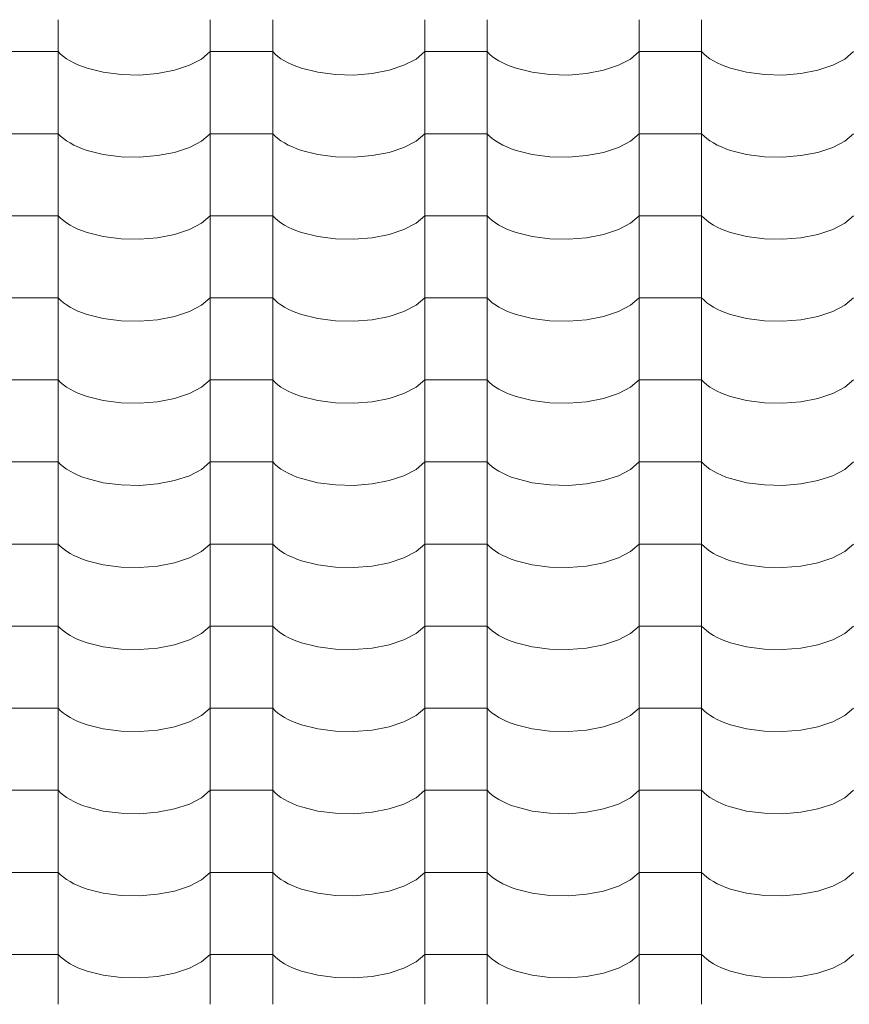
# Model space of a CAD drawing. Header units: millimetres. Extents: x -36478 to 31050, y -14815 to 11827.
# Tile 377 of 656: x -12093 to -11455, y 7652 to 8409. Entities that reach past the tile are written whole.
import ezdxf

# ---------------------------------------------------------------- set-up
doc = ezdxf.new("R2010")
doc.units = ezdxf.units.MM
doc.header["$MEASUREMENT"] = 0
doc.layers.add('Nové_Výplně - Povrchové', color=7, linetype='Continuous')

# ---------------------------------------------------------------- blocks, each defined once
blk = doc.blocks.new('*X13')
at = {"layer": 'Nové_Výplně - Povrchové', "color": 21, "linetype": 'Continuous', "lineweight": 20, "true_color": 0xffaaaa}
for p, q in [((-12063.69, 8408.82), (-12063.69, 8345.95)), ((-11946.72, 8408.82), (-11946.72, 8345.95)), ((-11898.69, 8408.82), (-11898.69, 8345.95)), ((-11781.72, 8408.82), (-11781.72, 8345.95)), ((-11733.69, 8408.82), (-11733.69, 8345.95)), ((-11616.72, 8408.82), (-11616.72, 8345.95)), ((-11568.69, 8408.82), (-11568.69, 8345.95)), ((-12087.71, 8384.29), (-12111.72, 8384.29)), ((-12063.69, 8384.29), (-12087.71, 8384.29)), ((-12063.69, 8384.29), (-12061.86, 8382.4)), ((-12061.86, 8382.4), (-12059.74, 8380.57)), ((-12059.74, 8380.57), (-12057.34, 8378.81)), ((-11953.39, 8378.6), (-11946.72, 8384.29)), ((-11922.71, 8384.29), (-11946.72, 8384.29)), ((-11898.69, 8384.29), (-11922.71, 8384.29)), ((-11898.69, 8384.29), (-11896.86, 8382.4)), ((-11896.86, 8382.4), (-11894.74, 8380.57)), ((-11894.74, 8380.57), (-11892.34, 8378.81)), ((-11788.39, 8378.6), (-11781.72, 8384.29)), ((-11757.71, 8384.29), (-11781.72, 8384.29)), ((-11733.69, 8384.29), (-11757.71, 8384.29)), ((-11733.69, 8384.29), (-11731.86, 8382.4)), ((-11731.86, 8382.4), (-11729.74, 8380.57)), ((-11729.74, 8380.57), (-11727.34, 8378.81)), ((-11623.39, 8378.6), (-11616.72, 8384.29)), ((-11592.71, 8384.29), (-11616.72, 8384.29)), ((-11568.69, 8384.29), (-11592.71, 8384.29)), ((-11568.69, 8384.29), (-11566.86, 8382.4)), ((-11566.86, 8382.4), (-11564.74, 8380.57)), ((-11564.74, 8380.57), (-11562.34, 8378.81)), ((-11458.39, 8378.6), (-11451.72, 8384.29)), ((-12057.34, 8378.81), (-12054.65, 8377.14)), ((-12054.65, 8377.14), (-12051.71, 8375.56)), ((-12051.71, 8375.56), (-12048.53, 8374.08)), ((-12048.53, 8374.08), (-12045.12, 8372.71)), ((-11974.18, 8369.94), (-11962.7, 8373.74)), ((-11962.7, 8373.74), (-11953.39, 8378.6)), ((-11892.34, 8378.81), (-11889.65, 8377.14)), ((-11889.65, 8377.14), (-11886.71, 8375.56)), ((-11886.71, 8375.56), (-11883.53, 8374.08)), ((-11883.53, 8374.08), (-11880.12, 8372.71)), ((-11809.18, 8369.94), (-11797.7, 8373.74)), ((-11797.7, 8373.74), (-11788.39, 8378.6)), ((-11727.34, 8378.81), (-11724.65, 8377.14)), ((-11724.65, 8377.14), (-11721.71, 8375.56)), ((-11721.71, 8375.56), (-11718.53, 8374.08)), ((-11718.53, 8374.08), (-11715.12, 8372.71)), ((-11644.18, 8369.94), (-11632.7, 8373.74)), ((-11632.7, 8373.74), (-11623.39, 8378.6)), ((-11562.34, 8378.81), (-11559.65, 8377.14)), ((-11559.65, 8377.14), (-11556.71, 8375.56)), ((-11556.71, 8375.56), (-11553.53, 8374.08)), ((-11553.53, 8374.08), (-11550.12, 8372.71)), ((-11479.18, 8369.94), (-11467.7, 8373.74)), ((-11467.7, 8373.74), (-11458.39, 8378.6)), ((-12045.12, 8372.71), (-12041.5, 8371.46)), ((-12041.5, 8371.46), (-12029.05, 8368.36)), ((-12029.05, 8368.36), (-12015.39, 8366.6)), ((-12015.39, 8366.6), (-12001.21, 8366.28)), ((-12001.21, 8366.28), (-11987.24, 8367.42)), ((-11987.24, 8367.42), (-11974.18, 8369.94)), ((-11880.12, 8372.71), (-11876.5, 8371.46)), ((-11876.5, 8371.46), (-11864.05, 8368.36)), ((-11864.05, 8368.36), (-11850.39, 8366.6)), ((-11850.39, 8366.6), (-11836.21, 8366.28)), ((-11836.21, 8366.28), (-11822.24, 8367.42)), ((-11822.24, 8367.42), (-11809.18, 8369.94)), ((-11715.12, 8372.71), (-11711.5, 8371.46)), ((-11711.5, 8371.46), (-11699.05, 8368.36)), ((-11699.05, 8368.36), (-11685.39, 8366.6)), ((-11685.39, 8366.6), (-11671.21, 8366.28)), ((-11671.21, 8366.28), (-11657.24, 8367.42)), ((-11657.24, 8367.42), (-11644.18, 8369.94)), ((-11550.12, 8372.71), (-11546.5, 8371.46)), ((-11546.5, 8371.46), (-11534.05, 8368.36)), ((-11534.05, 8368.36), (-11520.39, 8366.6)), ((-11520.39, 8366.6), (-11506.21, 8366.28)), ((-11506.21, 8366.28), (-11492.24, 8367.42)), ((-11492.24, 8367.42), (-11479.18, 8369.94)), ((-12063.69, 8345.72), (-12063.69, 8282.84)), ((-11946.72, 8345.72), (-11946.72, 8282.84)), ((-11898.69, 8345.72), (-11898.69, 8282.84)), ((-11781.72, 8345.72), (-11781.72, 8282.84)), ((-11733.69, 8345.72), (-11733.69, 8282.84)), ((-11616.72, 8345.72), (-11616.72, 8282.84)), ((-11568.69, 8345.72), (-11568.69, 8282.84)), ((-12087.71, 8321.19), (-12111.72, 8321.19)), ((-12063.69, 8321.19), (-12087.71, 8321.19)), ((-12063.69, 8321.19), (-12061.86, 8319.29)), ((-11953.39, 8315.5), (-11946.72, 8321.19)), ((-11922.71, 8321.19), (-11946.72, 8321.19)), ((-11898.69, 8321.19), (-11922.71, 8321.19)), ((-11898.69, 8321.19), (-11896.86, 8319.29)), ((-11788.39, 8315.5), (-11781.72, 8321.19)), ((-11757.71, 8321.19), (-11781.72, 8321.19)), ((-11733.69, 8321.19), (-11757.71, 8321.19)), ((-11733.69, 8321.19), (-11731.86, 8319.29)), ((-11623.39, 8315.5), (-11616.72, 8321.19)), ((-11592.71, 8321.19), (-11616.72, 8321.19)), ((-11568.69, 8321.19), (-11592.71, 8321.19)), ((-11568.69, 8321.19), (-11566.86, 8319.29)), ((-11458.39, 8315.5), (-11451.72, 8321.19)), ((-12061.86, 8319.29), (-12059.74, 8317.46)), ((-12059.74, 8317.46), (-12057.34, 8315.71)), ((-12057.34, 8315.71), (-12054.65, 8314.04)), ((-12054.65, 8314.04), (-12051.71, 8312.46)), ((-12051.71, 8312.46), (-12048.53, 8310.98)), ((-11962.7, 8310.63), (-11953.39, 8315.5)), ((-11896.86, 8319.29), (-11894.74, 8317.46)), ((-11894.74, 8317.46), (-11892.34, 8315.71)), ((-11892.34, 8315.71), (-11889.65, 8314.04)), ((-11889.65, 8314.04), (-11886.71, 8312.46)), ((-11886.71, 8312.46), (-11883.53, 8310.98)), ((-11797.7, 8310.63), (-11788.39, 8315.5)), ((-11731.86, 8319.29), (-11729.74, 8317.46)), ((-11729.74, 8317.46), (-11727.34, 8315.71)), ((-11727.34, 8315.71), (-11724.65, 8314.04)), ((-11724.65, 8314.04), (-11721.71, 8312.46)), ((-11721.71, 8312.46), (-11718.53, 8310.98)), ((-11632.7, 8310.63), (-11623.39, 8315.5)), ((-11566.86, 8319.29), (-11564.74, 8317.46)), ((-11564.74, 8317.46), (-11562.34, 8315.71)), ((-11562.34, 8315.71), (-11559.65, 8314.04)), ((-11559.65, 8314.04), (-11556.71, 8312.46)), ((-11556.71, 8312.46), (-11553.53, 8310.98)), ((-11467.7, 8310.63), (-11458.39, 8315.5)), ((-12048.53, 8310.98), (-12045.12, 8309.61)), ((-12045.12, 8309.61), (-12041.5, 8308.36)), ((-12041.5, 8308.36), (-12029.05, 8305.25)), ((-12029.05, 8305.25), (-12015.39, 8303.5)), ((-11987.24, 8304.31), (-11974.18, 8306.84)), ((-11974.18, 8306.84), (-11962.7, 8310.63)), ((-11883.53, 8310.98), (-11880.12, 8309.61)), ((-11880.12, 8309.61), (-11876.5, 8308.36)), ((-11876.5, 8308.36), (-11864.05, 8305.25)), ((-11864.05, 8305.25), (-11850.39, 8303.5)), ((-11822.24, 8304.31), (-11809.18, 8306.84)), ((-11809.18, 8306.84), (-11797.7, 8310.63)), ((-11718.53, 8310.98), (-11715.12, 8309.61)), ((-11715.12, 8309.61), (-11711.5, 8308.36)), ((-11711.5, 8308.36), (-11699.05, 8305.25)), ((-11699.05, 8305.25), (-11685.39, 8303.5)), ((-11657.24, 8304.31), (-11644.18, 8306.84)), ((-11644.18, 8306.84), (-11632.7, 8310.63)), ((-11553.53, 8310.98), (-11550.12, 8309.61)), ((-11550.12, 8309.61), (-11546.5, 8308.36)), ((-11546.5, 8308.36), (-11534.05, 8305.25)), ((-11534.05, 8305.25), (-11520.39, 8303.5)), ((-11492.24, 8304.31), (-11479.18, 8306.84)), ((-11479.18, 8306.84), (-11467.7, 8310.63)), ((-12015.39, 8303.5), (-12001.21, 8303.18)), ((-12001.21, 8303.18), (-11987.24, 8304.31)), ((-11850.39, 8303.5), (-11836.21, 8303.18)), ((-11836.21, 8303.18), (-11822.24, 8304.31)), ((-11685.39, 8303.5), (-11671.21, 8303.18)), ((-11671.21, 8303.18), (-11657.24, 8304.31)), ((-11520.39, 8303.5), (-11506.21, 8303.18)), ((-11506.21, 8303.18), (-11492.24, 8304.31)), ((-12063.69, 8282.61), (-12063.69, 8219.74)), ((-11946.72, 8282.61), (-11946.72, 8219.74)), ((-11898.69, 8282.61), (-11898.69, 8219.74)), ((-11781.72, 8282.61), (-11781.72, 8219.74)), ((-11733.69, 8282.61), (-11733.69, 8219.74)), ((-11616.72, 8282.61), (-11616.72, 8219.74)), ((-11568.69, 8282.61), (-11568.69, 8219.74)), ((-12087.71, 8258.08), (-12111.72, 8258.08)), ((-12063.69, 8258.08), (-12087.71, 8258.08)), ((-12063.69, 8258.08), (-12061.86, 8256.19)), ((-12061.86, 8256.19), (-12059.74, 8254.36)), ((-12059.74, 8254.36), (-12057.34, 8252.6)), ((-12057.34, 8252.6), (-12054.65, 8250.93)), ((-11962.7, 8247.53), (-11953.39, 8252.39)), ((-11953.39, 8252.39), (-11946.72, 8258.08)), ((-11922.71, 8258.08), (-11946.72, 8258.08)), ((-11898.69, 8258.08), (-11922.71, 8258.08)), ((-11898.69, 8258.08), (-11896.86, 8256.19)), ((-11896.86, 8256.19), (-11894.74, 8254.36)), ((-11894.74, 8254.36), (-11892.34, 8252.6)), ((-11892.34, 8252.6), (-11889.65, 8250.93)), ((-11797.7, 8247.53), (-11788.39, 8252.39)), ((-11788.39, 8252.39), (-11781.72, 8258.08)), ((-11757.71, 8258.08), (-11781.72, 8258.08)), ((-11733.69, 8258.08), (-11757.71, 8258.08)), ((-11733.69, 8258.08), (-11731.86, 8256.19)), ((-11731.86, 8256.19), (-11729.74, 8254.36)), ((-11729.74, 8254.36), (-11727.34, 8252.6)), ((-11727.34, 8252.6), (-11724.65, 8250.93)), ((-11632.7, 8247.53), (-11623.39, 8252.39)), ((-11623.39, 8252.39), (-11616.72, 8258.08)), ((-11592.71, 8258.08), (-11616.72, 8258.08)), ((-11568.69, 8258.08), (-11592.71, 8258.08)), ((-11568.69, 8258.08), (-11566.86, 8256.19)), ((-11566.86, 8256.19), (-11564.74, 8254.36)), ((-11564.74, 8254.36), (-11562.34, 8252.6)), ((-11562.34, 8252.6), (-11559.65, 8250.93)), ((-11467.7, 8247.53), (-11458.39, 8252.39)), ((-11458.39, 8252.39), (-11451.72, 8258.08)), ((-12054.65, 8250.93), (-12051.71, 8249.35)), ((-12051.71, 8249.35), (-12048.53, 8247.88)), ((-12048.53, 8247.88), (-12045.12, 8246.51)), ((-12045.12, 8246.51), (-12041.5, 8245.25)), ((-12041.5, 8245.25), (-12029.05, 8242.15)), ((-11974.18, 8243.73), (-11962.7, 8247.53)), ((-11889.65, 8250.93), (-11886.71, 8249.35)), ((-11886.71, 8249.35), (-11883.53, 8247.88)), ((-11883.53, 8247.88), (-11880.12, 8246.51)), ((-11880.12, 8246.51), (-11876.5, 8245.25)), ((-11876.5, 8245.25), (-11864.05, 8242.15)), ((-11809.18, 8243.73), (-11797.7, 8247.53)), ((-11724.65, 8250.93), (-11721.71, 8249.35)), ((-11721.71, 8249.35), (-11718.53, 8247.88)), ((-11718.53, 8247.88), (-11715.12, 8246.51)), ((-11715.12, 8246.51), (-11711.5, 8245.25)), ((-11711.5, 8245.25), (-11699.05, 8242.15)), ((-11644.18, 8243.73), (-11632.7, 8247.53)), ((-11559.65, 8250.93), (-11556.71, 8249.35)), ((-11556.71, 8249.35), (-11553.53, 8247.88)), ((-11553.53, 8247.88), (-11550.12, 8246.51)), ((-11550.12, 8246.51), (-11546.5, 8245.25)), ((-11546.5, 8245.25), (-11534.05, 8242.15)), ((-11479.18, 8243.73), (-11467.7, 8247.53)), ((-12029.05, 8242.15), (-12015.39, 8240.39)), ((-12015.39, 8240.39), (-12001.21, 8240.07)), ((-12001.21, 8240.07), (-11987.24, 8241.21)), ((-11987.24, 8241.21), (-11974.18, 8243.73)), ((-11864.05, 8242.15), (-11850.39, 8240.39)), ((-11850.39, 8240.39), (-11836.21, 8240.07)), ((-11836.21, 8240.07), (-11822.24, 8241.21)), ((-11822.24, 8241.21), (-11809.18, 8243.73)), ((-11699.05, 8242.15), (-11685.39, 8240.39)), ((-11685.39, 8240.39), (-11671.21, 8240.07)), ((-11671.21, 8240.07), (-11657.24, 8241.21)), ((-11657.24, 8241.21), (-11644.18, 8243.73)), ((-11534.05, 8242.15), (-11520.39, 8240.39)), ((-11520.39, 8240.39), (-11506.21, 8240.07)), ((-11506.21, 8240.07), (-11492.24, 8241.21)), ((-11492.24, 8241.21), (-11479.18, 8243.73)), ((-12063.69, 8219.51), (-12063.69, 8156.63)), ((-11946.72, 8219.51), (-11946.72, 8156.63)), ((-11898.69, 8219.51), (-11898.69, 8156.63)), ((-11781.72, 8219.51), (-11781.72, 8156.63)), ((-11733.69, 8219.51), (-11733.69, 8156.63)), ((-11616.72, 8219.51), (-11616.72, 8156.63)), ((-11568.69, 8219.51), (-11568.69, 8156.63)), ((-12087.71, 8194.98), (-12111.72, 8194.98)), ((-12063.69, 8194.98), (-12087.71, 8194.98)), ((-12063.69, 8194.98), (-12061.86, 8193.08)), ((-12061.86, 8193.08), (-12059.74, 8191.25)), ((-12059.74, 8191.25), (-12057.34, 8189.5)), ((-11953.39, 8189.29), (-11946.72, 8194.98)), ((-11922.71, 8194.98), (-11946.72, 8194.98)), ((-11898.69, 8194.98), (-11922.71, 8194.98)), ((-11898.69, 8194.98), (-11896.86, 8193.08)), ((-11896.86, 8193.08), (-11894.74, 8191.25)), ((-11894.74, 8191.25), (-11892.34, 8189.5)), ((-11788.39, 8189.29), (-11781.72, 8194.98)), ((-11757.71, 8194.98), (-11781.72, 8194.98)), ((-11733.69, 8194.98), (-11757.71, 8194.98)), ((-11733.69, 8194.98), (-11731.86, 8193.08)), ((-11731.86, 8193.08), (-11729.74, 8191.25)), ((-11729.74, 8191.25), (-11727.34, 8189.5)), ((-11623.39, 8189.29), (-11616.72, 8194.98)), ((-11592.71, 8194.98), (-11616.72, 8194.98)), ((-11568.69, 8194.98), (-11592.71, 8194.98)), ((-11568.69, 8194.98), (-11566.86, 8193.08)), ((-11566.86, 8193.08), (-11564.74, 8191.25)), ((-11564.74, 8191.25), (-11562.34, 8189.5)), ((-11458.39, 8189.29), (-11451.72, 8194.98)), ((-12057.34, 8189.5), (-12054.65, 8187.83)), ((-12054.65, 8187.83), (-12051.71, 8186.25)), ((-12051.71, 8186.25), (-12048.53, 8184.77)), ((-12048.53, 8184.77), (-12045.12, 8183.4)), ((-11974.18, 8180.63), (-11962.7, 8184.42)), ((-11962.7, 8184.42), (-11953.39, 8189.29)), ((-11892.34, 8189.5), (-11889.65, 8187.83)), ((-11889.65, 8187.83), (-11886.71, 8186.25)), ((-11886.71, 8186.25), (-11883.53, 8184.77)), ((-11883.53, 8184.77), (-11880.12, 8183.4)), ((-11809.18, 8180.63), (-11797.7, 8184.42)), ((-11797.7, 8184.42), (-11788.39, 8189.29)), ((-11727.34, 8189.5), (-11724.65, 8187.83)), ((-11724.65, 8187.83), (-11721.71, 8186.25)), ((-11721.71, 8186.25), (-11718.53, 8184.77)), ((-11718.53, 8184.77), (-11715.12, 8183.4)), ((-11644.18, 8180.63), (-11632.7, 8184.42)), ((-11632.7, 8184.42), (-11623.39, 8189.29)), ((-11562.34, 8189.5), (-11559.65, 8187.83)), ((-11559.65, 8187.83), (-11556.71, 8186.25)), ((-11556.71, 8186.25), (-11553.53, 8184.77)), ((-11553.53, 8184.77), (-11550.12, 8183.4)), ((-11479.18, 8180.63), (-11467.7, 8184.42)), ((-11467.7, 8184.42), (-11458.39, 8189.29)), ((-12045.12, 8183.4), (-12041.5, 8182.15)), ((-12041.5, 8182.15), (-12029.05, 8179.04)), ((-12029.05, 8179.04), (-12015.39, 8177.29)), ((-12015.39, 8177.29), (-12001.21, 8176.97)), ((-12001.21, 8176.97), (-11987.24, 8178.1)), ((-11987.24, 8178.1), (-11974.18, 8180.63)), ((-11880.12, 8183.4), (-11876.5, 8182.15)), ((-11876.5, 8182.15), (-11864.05, 8179.04)), ((-11864.05, 8179.04), (-11850.39, 8177.29)), ((-11850.39, 8177.29), (-11836.21, 8176.97)), ((-11836.21, 8176.97), (-11822.24, 8178.1)), ((-11822.24, 8178.1), (-11809.18, 8180.63)), ((-11715.12, 8183.4), (-11711.5, 8182.15)), ((-11711.5, 8182.15), (-11699.05, 8179.04)), ((-11699.05, 8179.04), (-11685.39, 8177.29)), ((-11685.39, 8177.29), (-11671.21, 8176.97)), ((-11671.21, 8176.97), (-11657.24, 8178.1)), ((-11657.24, 8178.1), (-11644.18, 8180.63)), ((-11550.12, 8183.4), (-11546.5, 8182.15)), ((-11546.5, 8182.15), (-11534.05, 8179.04)), ((-11534.05, 8179.04), (-11520.39, 8177.29)), ((-11520.39, 8177.29), (-11506.21, 8176.97)), ((-11506.21, 8176.97), (-11492.24, 8178.1)), ((-11492.24, 8178.1), (-11479.18, 8180.63)), ((-12063.69, 8156.41), (-12063.69, 8093.53)), ((-11946.72, 8156.41), (-11946.72, 8093.53)), ((-11898.69, 8156.41), (-11898.69, 8093.53)), ((-11781.72, 8156.41), (-11781.72, 8093.53)), ((-11733.69, 8156.41), (-11733.69, 8093.53)), ((-11616.72, 8156.41), (-11616.72, 8093.53)), ((-11568.69, 8156.41), (-11568.69, 8093.53)), ((-12087.71, 8131.87), (-12111.72, 8131.87)), ((-12063.69, 8131.87), (-12087.71, 8131.87)), ((-12063.69, 8131.87), (-12061.86, 8129.98)), ((-11953.39, 8126.18), (-11946.72, 8131.87)), ((-11922.71, 8131.87), (-11946.72, 8131.87)), ((-11898.69, 8131.87), (-11922.71, 8131.87)), ((-11898.69, 8131.87), (-11896.86, 8129.98)), ((-11788.39, 8126.18), (-11781.72, 8131.87)), ((-11757.71, 8131.87), (-11781.72, 8131.87)), ((-11733.69, 8131.87), (-11757.71, 8131.87)), ((-11733.69, 8131.87), (-11731.86, 8129.98)), ((-11623.39, 8126.18), (-11616.72, 8131.87)), ((-11592.71, 8131.87), (-11616.72, 8131.87)), ((-11568.69, 8131.87), (-11592.71, 8131.87)), ((-11568.69, 8131.87), (-11566.86, 8129.98)), ((-11458.39, 8126.18), (-11451.72, 8131.87)), ((-12061.86, 8129.98), (-12059.74, 8128.15)), ((-12059.74, 8128.15), (-12057.34, 8126.39)), ((-12057.34, 8126.39), (-12054.65, 8124.72)), ((-12054.65, 8124.72), (-12051.71, 8123.14)), ((-12051.71, 8123.14), (-12048.53, 8121.67)), ((-11962.7, 8121.32), (-11953.39, 8126.18)), ((-11896.86, 8129.98), (-11894.74, 8128.15)), ((-11894.74, 8128.15), (-11892.34, 8126.39)), ((-11892.34, 8126.39), (-11889.65, 8124.72)), ((-11889.65, 8124.72), (-11886.71, 8123.14)), ((-11886.71, 8123.14), (-11883.53, 8121.67)), ((-11797.7, 8121.32), (-11788.39, 8126.18)), ((-11731.86, 8129.98), (-11729.74, 8128.15)), ((-11729.74, 8128.15), (-11727.34, 8126.39)), ((-11727.34, 8126.39), (-11724.65, 8124.72)), ((-11724.65, 8124.72), (-11721.71, 8123.14)), ((-11721.71, 8123.14), (-11718.53, 8121.67)), ((-11632.7, 8121.32), (-11623.39, 8126.18)), ((-11566.86, 8129.98), (-11564.74, 8128.15)), ((-11564.74, 8128.15), (-11562.34, 8126.39)), ((-11562.34, 8126.39), (-11559.65, 8124.72)), ((-11559.65, 8124.72), (-11556.71, 8123.14)), ((-11556.71, 8123.14), (-11553.53, 8121.67)), ((-11467.7, 8121.32), (-11458.39, 8126.18)), ((-12048.53, 8121.67), (-12045.12, 8120.3)), ((-12045.12, 8120.3), (-12041.5, 8119.04)), ((-12041.5, 8119.04), (-12029.05, 8115.94)), ((-12029.05, 8115.94), (-12015.39, 8114.18)), ((-11987.24, 8115), (-11974.18, 8117.53)), ((-11974.18, 8117.53), (-11962.7, 8121.32)), ((-11883.53, 8121.67), (-11880.12, 8120.3)), ((-11880.12, 8120.3), (-11876.5, 8119.04)), ((-11876.5, 8119.04), (-11864.05, 8115.94)), ((-11864.05, 8115.94), (-11850.39, 8114.18)), ((-11822.24, 8115), (-11809.18, 8117.53)), ((-11809.18, 8117.53), (-11797.7, 8121.32)), ((-11718.53, 8121.67), (-11715.12, 8120.3)), ((-11715.12, 8120.3), (-11711.5, 8119.04)), ((-11711.5, 8119.04), (-11699.05, 8115.94)), ((-11699.05, 8115.94), (-11685.39, 8114.18)), ((-11657.24, 8115), (-11644.18, 8117.53)), ((-11644.18, 8117.53), (-11632.7, 8121.32)), ((-11553.53, 8121.67), (-11550.12, 8120.3)), ((-11550.12, 8120.3), (-11546.5, 8119.04)), ((-11546.5, 8119.04), (-11534.05, 8115.94)), ((-11534.05, 8115.94), (-11520.39, 8114.18)), ((-11492.24, 8115), (-11479.18, 8117.53)), ((-11479.18, 8117.53), (-11467.7, 8121.32)), ((-12015.39, 8114.18), (-12001.21, 8113.86)), ((-12001.21, 8113.86), (-11987.24, 8115)), ((-11850.39, 8114.18), (-11836.21, 8113.86)), ((-11836.21, 8113.86), (-11822.24, 8115)), ((-11685.39, 8114.18), (-11671.21, 8113.86)), ((-11671.21, 8113.86), (-11657.24, 8115)), ((-11520.39, 8114.18), (-11506.21, 8113.86)), ((-11506.21, 8113.86), (-11492.24, 8115)), ((-12063.69, 8093.3), (-12063.69, 8030.42)), ((-11946.72, 8093.3), (-11946.72, 8030.42)), ((-11898.69, 8093.3), (-11898.69, 8030.42)), ((-11781.72, 8093.3), (-11781.72, 8030.42)), ((-11733.69, 8093.3), (-11733.69, 8030.42)), ((-11616.72, 8093.3), (-11616.72, 8030.42)), ((-11568.69, 8093.3), (-11568.69, 8030.42)), ((-12087.71, 8068.77), (-12111.72, 8068.77)), ((-12063.69, 8068.77), (-12087.71, 8068.77)), ((-12063.69, 8068.77), (-12061.86, 8066.87)), ((-12061.86, 8066.87), (-12059.74, 8065.04)), ((-12059.74, 8065.04), (-12057.34, 8063.29)), ((-12057.34, 8063.29), (-12054.65, 8061.62)), ((-11962.7, 8058.21), (-11953.39, 8063.08)), ((-11953.39, 8063.08), (-11946.72, 8068.77)), ((-11922.71, 8068.77), (-11946.72, 8068.77)), ((-11898.69, 8068.77), (-11922.71, 8068.77)), ((-11898.69, 8068.77), (-11896.86, 8066.87)), ((-11896.86, 8066.87), (-11894.74, 8065.04)), ((-11894.74, 8065.04), (-11892.34, 8063.29)), ((-11892.34, 8063.29), (-11889.65, 8061.62)), ((-11797.7, 8058.21), (-11788.39, 8063.08)), ((-11788.39, 8063.08), (-11781.72, 8068.77)), ((-11757.71, 8068.77), (-11781.72, 8068.77)), ((-11733.69, 8068.77), (-11757.71, 8068.77)), ((-11733.69, 8068.77), (-11731.86, 8066.87)), ((-11731.86, 8066.87), (-11729.74, 8065.04)), ((-11729.74, 8065.04), (-11727.34, 8063.29)), ((-11727.34, 8063.29), (-11724.65, 8061.62)), ((-11632.7, 8058.21), (-11623.39, 8063.08)), ((-11623.39, 8063.08), (-11616.72, 8068.77)), ((-11592.71, 8068.77), (-11616.72, 8068.77)), ((-11568.69, 8068.77), (-11592.71, 8068.77)), ((-11568.69, 8068.77), (-11566.86, 8066.87)), ((-11566.86, 8066.87), (-11564.74, 8065.04)), ((-11564.74, 8065.04), (-11562.34, 8063.29)), ((-11562.34, 8063.29), (-11559.65, 8061.62)), ((-11467.7, 8058.21), (-11458.39, 8063.08)), ((-11458.39, 8063.08), (-11451.72, 8068.77)), ((-12054.65, 8061.62), (-12051.71, 8060.04)), ((-12051.71, 8060.04), (-12048.53, 8058.56)), ((-12048.53, 8058.56), (-12045.12, 8057.19)), ((-12045.12, 8057.19), (-12041.5, 8055.94)), ((-12041.5, 8055.94), (-12029.05, 8052.84)), ((-11974.18, 8054.42), (-11962.7, 8058.21)), ((-11889.65, 8061.62), (-11886.71, 8060.04)), ((-11886.71, 8060.04), (-11883.53, 8058.56)), ((-11883.53, 8058.56), (-11880.12, 8057.19)), ((-11880.12, 8057.19), (-11876.5, 8055.94)), ((-11876.5, 8055.94), (-11864.05, 8052.84)), ((-11809.18, 8054.42), (-11797.7, 8058.21)), ((-11724.65, 8061.62), (-11721.71, 8060.04)), ((-11721.71, 8060.04), (-11718.53, 8058.56)), ((-11718.53, 8058.56), (-11715.12, 8057.19)), ((-11715.12, 8057.19), (-11711.5, 8055.94)), ((-11711.5, 8055.94), (-11699.05, 8052.84)), ((-11644.18, 8054.42), (-11632.7, 8058.21)), ((-11559.65, 8061.62), (-11556.71, 8060.04)), ((-11556.71, 8060.04), (-11553.53, 8058.56)), ((-11553.53, 8058.56), (-11550.12, 8057.19)), ((-11550.12, 8057.19), (-11546.5, 8055.94)), ((-11546.5, 8055.94), (-11534.05, 8052.84)), ((-11479.18, 8054.42), (-11467.7, 8058.21)), ((-12029.05, 8052.84), (-12015.39, 8051.08)), ((-12015.39, 8051.08), (-12001.21, 8050.76)), ((-12001.21, 8050.76), (-11987.24, 8051.89)), ((-11987.24, 8051.89), (-11974.18, 8054.42)), ((-11864.05, 8052.84), (-11850.39, 8051.08)), ((-11850.39, 8051.08), (-11836.21, 8050.76)), ((-11836.21, 8050.76), (-11822.24, 8051.89)), ((-11822.24, 8051.89), (-11809.18, 8054.42)), ((-11699.05, 8052.84), (-11685.39, 8051.08)), ((-11685.39, 8051.08), (-11671.21, 8050.76)), ((-11671.21, 8050.76), (-11657.24, 8051.89)), ((-11657.24, 8051.89), (-11644.18, 8054.42)), ((-11534.05, 8052.84), (-11520.39, 8051.08)), ((-11520.39, 8051.08), (-11506.21, 8050.76)), ((-11506.21, 8050.76), (-11492.24, 8051.89)), ((-11492.24, 8051.89), (-11479.18, 8054.42)), ((-12063.69, 8030.2), (-12063.69, 7967.32)), ((-11946.72, 8030.2), (-11946.72, 7967.32)), ((-11898.69, 8030.2), (-11898.69, 7967.32)), ((-11781.72, 8030.2), (-11781.72, 7967.32)), ((-11733.69, 8030.2), (-11733.69, 7967.32)), ((-11616.72, 8030.2), (-11616.72, 7967.32)), ((-11568.69, 8030.2), (-11568.69, 7967.32)), ((-12087.71, 8005.66), (-12111.72, 8005.66)), ((-12063.69, 8005.66), (-12087.71, 8005.66)), ((-12063.69, 8005.66), (-12061.86, 8003.77)), ((-12061.86, 8003.77), (-12059.74, 8001.94)), ((-12059.74, 8001.94), (-12057.34, 8000.18)), ((-11953.39, 7999.97), (-11946.72, 8005.66)), ((-11922.71, 8005.66), (-11946.72, 8005.66)), ((-11898.69, 8005.66), (-11922.71, 8005.66)), ((-11898.69, 8005.66), (-11896.86, 8003.77)), ((-11896.86, 8003.77), (-11894.74, 8001.94)), ((-11894.74, 8001.94), (-11892.34, 8000.18)), ((-11788.39, 7999.97), (-11781.72, 8005.66)), ((-11757.71, 8005.66), (-11781.72, 8005.66)), ((-11733.69, 8005.66), (-11757.71, 8005.66)), ((-11733.69, 8005.66), (-11731.86, 8003.77)), ((-11731.86, 8003.77), (-11729.74, 8001.94)), ((-11729.74, 8001.94), (-11727.34, 8000.18)), ((-11623.39, 7999.97), (-11616.72, 8005.66)), ((-11592.71, 8005.66), (-11616.72, 8005.66)), ((-11568.69, 8005.66), (-11592.71, 8005.66)), ((-11568.69, 8005.66), (-11566.86, 8003.77)), ((-11566.86, 8003.77), (-11564.74, 8001.94)), ((-11564.74, 8001.94), (-11562.34, 8000.18)), ((-11458.39, 7999.97), (-11451.72, 8005.66)), ((-12057.34, 8000.18), (-12054.65, 7998.51)), ((-12054.65, 7998.51), (-12051.71, 7996.93)), ((-12051.71, 7996.93), (-12048.53, 7995.46)), ((-12048.53, 7995.46), (-12045.12, 7994.09)), ((-11974.18, 7991.32), (-11962.7, 7995.11)), ((-11962.7, 7995.11), (-11953.39, 7999.97)), ((-11892.34, 8000.18), (-11889.65, 7998.51)), ((-11889.65, 7998.51), (-11886.71, 7996.93)), ((-11886.71, 7996.93), (-11883.53, 7995.46)), ((-11883.53, 7995.46), (-11880.12, 7994.09)), ((-11809.18, 7991.32), (-11797.7, 7995.11)), ((-11797.7, 7995.11), (-11788.39, 7999.97)), ((-11727.34, 8000.18), (-11724.65, 7998.51)), ((-11724.65, 7998.51), (-11721.71, 7996.93)), ((-11721.71, 7996.93), (-11718.53, 7995.46)), ((-11718.53, 7995.46), (-11715.12, 7994.09)), ((-11644.18, 7991.32), (-11632.7, 7995.11)), ((-11632.7, 7995.11), (-11623.39, 7999.97)), ((-11562.34, 8000.18), (-11559.65, 7998.51)), ((-11559.65, 7998.51), (-11556.71, 7996.93)), ((-11556.71, 7996.93), (-11553.53, 7995.46)), ((-11553.53, 7995.46), (-11550.12, 7994.09)), ((-11479.18, 7991.32), (-11467.7, 7995.11)), ((-11467.7, 7995.11), (-11458.39, 7999.97)), ((-12045.12, 7994.09), (-12041.5, 7992.83)), ((-12041.5, 7992.83), (-12029.05, 7989.73)), ((-12029.05, 7989.73), (-12015.39, 7987.98)), ((-12015.39, 7987.98), (-12001.21, 7987.66)), ((-12001.21, 7987.66), (-11987.24, 7988.79)), ((-11987.24, 7988.79), (-11974.18, 7991.32)), ((-11880.12, 7994.09), (-11876.5, 7992.83)), ((-11876.5, 7992.83), (-11864.05, 7989.73)), ((-11864.05, 7989.73), (-11850.39, 7987.98)), ((-11850.39, 7987.98), (-11836.21, 7987.66)), ((-11836.21, 7987.66), (-11822.24, 7988.79)), ((-11822.24, 7988.79), (-11809.18, 7991.32)), ((-11715.12, 7994.09), (-11711.5, 7992.83)), ((-11711.5, 7992.83), (-11699.05, 7989.73)), ((-11699.05, 7989.73), (-11685.39, 7987.98)), ((-11685.39, 7987.98), (-11671.21, 7987.66)), ((-11671.21, 7987.66), (-11657.24, 7988.79)), ((-11657.24, 7988.79), (-11644.18, 7991.32)), ((-11550.12, 7994.09), (-11546.5, 7992.83)), ((-11546.5, 7992.83), (-11534.05, 7989.73)), ((-11534.05, 7989.73), (-11520.39, 7987.98)), ((-11520.39, 7987.98), (-11506.21, 7987.66)), ((-11506.21, 7987.66), (-11492.24, 7988.79)), ((-11492.24, 7988.79), (-11479.18, 7991.32)), ((-12063.69, 7967.09), (-12063.69, 7904.21)), ((-11946.72, 7967.09), (-11946.72, 7904.21)), ((-11898.69, 7967.09), (-11898.69, 7904.21)), ((-11781.72, 7967.09), (-11781.72, 7904.21)), ((-11733.69, 7967.09), (-11733.69, 7904.21)), ((-11616.72, 7967.09), (-11616.72, 7904.21)), ((-11568.69, 7967.09), (-11568.69, 7904.21)), ((-12087.71, 7942.56), (-12111.72, 7942.56)), ((-12063.69, 7942.56), (-12087.71, 7942.56)), ((-12063.69, 7942.56), (-12061.86, 7940.67)), ((-11953.39, 7936.87), (-11946.72, 7942.56)), ((-11922.71, 7942.56), (-11946.72, 7942.56)), ((-11898.69, 7942.56), (-11922.71, 7942.56)), ((-11898.69, 7942.56), (-11896.86, 7940.67)), ((-11788.39, 7936.87), (-11781.72, 7942.56)), ((-11757.71, 7942.56), (-11781.72, 7942.56)), ((-11733.69, 7942.56), (-11757.71, 7942.56)), ((-11733.69, 7942.56), (-11731.86, 7940.67)), ((-11623.39, 7936.87), (-11616.72, 7942.56)), ((-11592.71, 7942.56), (-11616.72, 7942.56)), ((-11568.69, 7942.56), (-11592.71, 7942.56)), ((-11568.69, 7942.56), (-11566.86, 7940.67)), ((-11458.39, 7936.87), (-11451.72, 7942.56)), ((-12061.86, 7940.67), (-12059.74, 7938.84)), ((-12059.74, 7938.84), (-12057.34, 7937.08)), ((-12057.34, 7937.08), (-12054.65, 7935.41)), ((-12054.65, 7935.41), (-12051.71, 7933.83)), ((-12051.71, 7933.83), (-12048.53, 7932.35)), ((-11962.7, 7932), (-11953.39, 7936.87)), ((-11896.86, 7940.67), (-11894.74, 7938.84)), ((-11894.74, 7938.84), (-11892.34, 7937.08)), ((-11892.34, 7937.08), (-11889.65, 7935.41)), ((-11889.65, 7935.41), (-11886.71, 7933.83)), ((-11886.71, 7933.83), (-11883.53, 7932.35)), ((-11797.7, 7932), (-11788.39, 7936.87)), ((-11731.86, 7940.67), (-11729.74, 7938.84)), ((-11729.74, 7938.84), (-11727.34, 7937.08)), ((-11727.34, 7937.08), (-11724.65, 7935.41)), ((-11724.65, 7935.41), (-11721.71, 7933.83)), ((-11721.71, 7933.83), (-11718.53, 7932.35)), ((-11632.7, 7932), (-11623.39, 7936.87)), ((-11566.86, 7940.67), (-11564.74, 7938.84)), ((-11564.74, 7938.84), (-11562.34, 7937.08)), ((-11562.34, 7937.08), (-11559.65, 7935.41)), ((-11559.65, 7935.41), (-11556.71, 7933.83)), ((-11556.71, 7933.83), (-11553.53, 7932.35)), ((-11467.7, 7932), (-11458.39, 7936.87)), ((-12048.53, 7932.35), (-12045.12, 7930.98)), ((-12045.12, 7930.98), (-12041.5, 7929.73)), ((-12041.5, 7929.73), (-12029.05, 7926.63)), ((-12029.05, 7926.63), (-12015.39, 7924.87)), ((-11987.24, 7925.68), (-11974.18, 7928.21)), ((-11974.18, 7928.21), (-11962.7, 7932)), ((-11883.53, 7932.35), (-11880.12, 7930.98)), ((-11880.12, 7930.98), (-11876.5, 7929.73)), ((-11876.5, 7929.73), (-11864.05, 7926.63)), ((-11864.05, 7926.63), (-11850.39, 7924.87)), ((-11822.24, 7925.68), (-11809.18, 7928.21)), ((-11809.18, 7928.21), (-11797.7, 7932)), ((-11718.53, 7932.35), (-11715.12, 7930.98)), ((-11715.12, 7930.98), (-11711.5, 7929.73)), ((-11711.5, 7929.73), (-11699.05, 7926.63)), ((-11699.05, 7926.63), (-11685.39, 7924.87)), ((-11657.24, 7925.68), (-11644.18, 7928.21)), ((-11644.18, 7928.21), (-11632.7, 7932)), ((-11553.53, 7932.35), (-11550.12, 7930.98)), ((-11550.12, 7930.98), (-11546.5, 7929.73)), ((-11546.5, 7929.73), (-11534.05, 7926.63)), ((-11534.05, 7926.63), (-11520.39, 7924.87)), ((-11492.24, 7925.68), (-11479.18, 7928.21)), ((-11479.18, 7928.21), (-11467.7, 7932)), ((-12015.39, 7924.87), (-12001.21, 7924.55)), ((-12001.21, 7924.55), (-11987.24, 7925.68)), ((-11850.39, 7924.87), (-11836.21, 7924.55)), ((-11836.21, 7924.55), (-11822.24, 7925.68)), ((-11685.39, 7924.87), (-11671.21, 7924.55)), ((-11671.21, 7924.55), (-11657.24, 7925.68)), ((-11520.39, 7924.87), (-11506.21, 7924.55)), ((-11506.21, 7924.55), (-11492.24, 7925.68)), ((-12063.69, 7903.99), (-12063.69, 7841.11)), ((-11946.72, 7903.99), (-11946.72, 7841.11)), ((-11898.69, 7903.99), (-11898.69, 7841.11)), ((-11781.72, 7903.99), (-11781.72, 7841.11)), ((-11733.69, 7903.99), (-11733.69, 7841.11)), ((-11616.72, 7903.99), (-11616.72, 7841.11)), ((-11568.69, 7903.99), (-11568.69, 7841.11)), ((-12087.71, 7879.46), (-12111.72, 7879.46)), ((-12063.69, 7879.46), (-12087.71, 7879.46)), ((-12063.69, 7879.46), (-12061.86, 7877.56)), ((-12061.86, 7877.56), (-12059.74, 7875.73)), ((-12059.74, 7875.73), (-12057.34, 7873.98)), ((-12057.34, 7873.98), (-12054.65, 7872.3)), ((-11962.7, 7868.9), (-11953.39, 7873.77)), ((-11953.39, 7873.77), (-11946.72, 7879.46)), ((-11922.71, 7879.46), (-11946.72, 7879.46)), ((-11898.69, 7879.46), (-11922.71, 7879.46)), ((-11898.69, 7879.46), (-11896.86, 7877.56)), ((-11896.86, 7877.56), (-11894.74, 7875.73)), ((-11894.74, 7875.73), (-11892.34, 7873.98)), ((-11892.34, 7873.98), (-11889.65, 7872.3)), ((-11797.7, 7868.9), (-11788.39, 7873.77)), ((-11788.39, 7873.77), (-11781.72, 7879.46)), ((-11757.71, 7879.46), (-11781.72, 7879.46)), ((-11733.69, 7879.46), (-11757.71, 7879.46)), ((-11733.69, 7879.46), (-11731.86, 7877.56)), ((-11731.86, 7877.56), (-11729.74, 7875.73)), ((-11729.74, 7875.73), (-11727.34, 7873.98)), ((-11727.34, 7873.98), (-11724.65, 7872.3)), ((-11632.7, 7868.9), (-11623.39, 7873.77)), ((-11623.39, 7873.77), (-11616.72, 7879.46)), ((-11592.71, 7879.46), (-11616.72, 7879.46)), ((-11568.69, 7879.46), (-11592.71, 7879.46)), ((-11568.69, 7879.46), (-11566.86, 7877.56)), ((-11566.86, 7877.56), (-11564.74, 7875.73)), ((-11564.74, 7875.73), (-11562.34, 7873.98)), ((-11562.34, 7873.98), (-11559.65, 7872.3)), ((-11467.7, 7868.9), (-11458.39, 7873.77)), ((-11458.39, 7873.77), (-11451.72, 7879.46)), ((-12054.65, 7872.3), (-12051.71, 7870.73)), ((-12051.71, 7870.73), (-12048.53, 7869.25)), ((-12048.53, 7869.25), (-12045.12, 7867.88)), ((-12045.12, 7867.88), (-12041.5, 7866.62)), ((-12041.5, 7866.62), (-12029.05, 7863.52)), ((-11974.18, 7865.11), (-11962.7, 7868.9)), ((-11889.65, 7872.3), (-11886.71, 7870.73)), ((-11886.71, 7870.73), (-11883.53, 7869.25)), ((-11883.53, 7869.25), (-11880.12, 7867.88)), ((-11880.12, 7867.88), (-11876.5, 7866.62)), ((-11876.5, 7866.62), (-11864.05, 7863.52)), ((-11809.18, 7865.11), (-11797.7, 7868.9)), ((-11724.65, 7872.3), (-11721.71, 7870.73)), ((-11721.71, 7870.73), (-11718.53, 7869.25)), ((-11718.53, 7869.25), (-11715.12, 7867.88)), ((-11715.12, 7867.88), (-11711.5, 7866.62)), ((-11711.5, 7866.62), (-11699.05, 7863.52)), ((-11644.18, 7865.11), (-11632.7, 7868.9)), ((-11559.65, 7872.3), (-11556.71, 7870.73)), ((-11556.71, 7870.73), (-11553.53, 7869.25)), ((-11553.53, 7869.25), (-11550.12, 7867.88)), ((-11550.12, 7867.88), (-11546.5, 7866.62)), ((-11546.5, 7866.62), (-11534.05, 7863.52)), ((-11479.18, 7865.11), (-11467.7, 7868.9)), ((-12029.05, 7863.52), (-12015.39, 7861.77)), ((-12015.39, 7861.77), (-12001.21, 7861.45)), ((-12001.21, 7861.45), (-11987.24, 7862.58)), ((-11987.24, 7862.58), (-11974.18, 7865.11)), ((-11864.05, 7863.52), (-11850.39, 7861.77)), ((-11850.39, 7861.77), (-11836.21, 7861.45)), ((-11836.21, 7861.45), (-11822.24, 7862.58)), ((-11822.24, 7862.58), (-11809.18, 7865.11)), ((-11699.05, 7863.52), (-11685.39, 7861.77)), ((-11685.39, 7861.77), (-11671.21, 7861.45)), ((-11671.21, 7861.45), (-11657.24, 7862.58)), ((-11657.24, 7862.58), (-11644.18, 7865.11)), ((-11534.05, 7863.52), (-11520.39, 7861.77)), ((-11520.39, 7861.77), (-11506.21, 7861.45)), ((-11506.21, 7861.45), (-11492.24, 7862.58)), ((-11492.24, 7862.58), (-11479.18, 7865.11)), ((-12063.69, 7840.88), (-12063.69, 7778)), ((-11946.72, 7840.88), (-11946.72, 7778)), ((-11898.69, 7840.88), (-11898.69, 7778)), ((-11781.72, 7840.88), (-11781.72, 7778)), ((-11733.69, 7840.88), (-11733.69, 7778)), ((-11616.72, 7840.88), (-11616.72, 7778)), ((-11568.69, 7840.88), (-11568.69, 7778)), ((-12087.71, 7816.35), (-12111.72, 7816.35)), ((-12063.69, 7816.35), (-12087.71, 7816.35)), ((-12063.69, 7816.35), (-12061.86, 7814.46)), ((-12061.86, 7814.46), (-12059.74, 7812.63)), ((-12059.74, 7812.63), (-12057.34, 7810.87)), ((-11953.39, 7810.66), (-11946.72, 7816.35)), ((-11922.71, 7816.35), (-11946.72, 7816.35)), ((-11898.69, 7816.35), (-11922.71, 7816.35)), ((-11898.69, 7816.35), (-11896.86, 7814.46)), ((-11896.86, 7814.46), (-11894.74, 7812.63)), ((-11894.74, 7812.63), (-11892.34, 7810.87)), ((-11788.39, 7810.66), (-11781.72, 7816.35)), ((-11757.71, 7816.35), (-11781.72, 7816.35)), ((-11733.69, 7816.35), (-11757.71, 7816.35)), ((-11733.69, 7816.35), (-11731.86, 7814.46)), ((-11731.86, 7814.46), (-11729.74, 7812.63)), ((-11729.74, 7812.63), (-11727.34, 7810.87)), ((-11623.39, 7810.66), (-11616.72, 7816.35)), ((-11592.71, 7816.35), (-11616.72, 7816.35)), ((-11568.69, 7816.35), (-11592.71, 7816.35)), ((-11568.69, 7816.35), (-11566.86, 7814.46)), ((-11566.86, 7814.46), (-11564.74, 7812.63)), ((-11564.74, 7812.63), (-11562.34, 7810.87)), ((-11458.39, 7810.66), (-11451.72, 7816.35)), ((-12057.34, 7810.87), (-12054.65, 7809.2)), ((-12054.65, 7809.2), (-12051.71, 7807.62)), ((-12051.71, 7807.62), (-12048.53, 7806.14)), ((-12048.53, 7806.14), (-12045.12, 7804.77)), ((-11974.18, 7802), (-11962.7, 7805.8)), ((-11962.7, 7805.8), (-11953.39, 7810.66)), ((-11892.34, 7810.87), (-11889.65, 7809.2)), ((-11889.65, 7809.2), (-11886.71, 7807.62)), ((-11886.71, 7807.62), (-11883.53, 7806.14)), ((-11883.53, 7806.14), (-11880.12, 7804.77)), ((-11809.18, 7802), (-11797.7, 7805.8)), ((-11797.7, 7805.8), (-11788.39, 7810.66)), ((-11727.34, 7810.87), (-11724.65, 7809.2)), ((-11724.65, 7809.2), (-11721.71, 7807.62)), ((-11721.71, 7807.62), (-11718.53, 7806.14)), ((-11718.53, 7806.14), (-11715.12, 7804.77)), ((-11644.18, 7802), (-11632.7, 7805.8)), ((-11632.7, 7805.8), (-11623.39, 7810.66)), ((-11562.34, 7810.87), (-11559.65, 7809.2)), ((-11559.65, 7809.2), (-11556.71, 7807.62)), ((-11556.71, 7807.62), (-11553.53, 7806.14)), ((-11553.53, 7806.14), (-11550.12, 7804.77)), ((-11479.18, 7802), (-11467.7, 7805.8)), ((-11467.7, 7805.8), (-11458.39, 7810.66)), ((-12045.12, 7804.77), (-12041.5, 7803.52)), ((-12041.5, 7803.52), (-12029.05, 7800.42)), ((-12029.05, 7800.42), (-12015.39, 7798.66)), ((-12015.39, 7798.66), (-12001.21, 7798.34)), ((-12001.21, 7798.34), (-11987.24, 7799.47)), ((-11987.24, 7799.47), (-11974.18, 7802)), ((-11880.12, 7804.77), (-11876.5, 7803.52)), ((-11876.5, 7803.52), (-11864.05, 7800.42)), ((-11864.05, 7800.42), (-11850.39, 7798.66)), ((-11850.39, 7798.66), (-11836.21, 7798.34)), ((-11836.21, 7798.34), (-11822.24, 7799.47)), ((-11822.24, 7799.47), (-11809.18, 7802)), ((-11715.12, 7804.77), (-11711.5, 7803.52)), ((-11711.5, 7803.52), (-11699.05, 7800.42)), ((-11699.05, 7800.42), (-11685.39, 7798.66)), ((-11685.39, 7798.66), (-11671.21, 7798.34)), ((-11671.21, 7798.34), (-11657.24, 7799.47)), ((-11657.24, 7799.47), (-11644.18, 7802)), ((-11550.12, 7804.77), (-11546.5, 7803.52)), ((-11546.5, 7803.52), (-11534.05, 7800.42)), ((-11534.05, 7800.42), (-11520.39, 7798.66)), ((-11520.39, 7798.66), (-11506.21, 7798.34)), ((-11506.21, 7798.34), (-11492.24, 7799.47)), ((-11492.24, 7799.47), (-11479.18, 7802)), ((-12063.69, 7777.78), (-12063.69, 7714.9)), ((-11946.72, 7777.78), (-11946.72, 7714.9)), ((-11898.69, 7777.78), (-11898.69, 7714.9)), ((-11781.72, 7777.78), (-11781.72, 7714.9)), ((-11733.69, 7777.78), (-11733.69, 7714.9)), ((-11616.72, 7777.78), (-11616.72, 7714.9)), ((-11568.69, 7777.78), (-11568.69, 7714.9)), ((-12087.71, 7753.25), (-12111.72, 7753.25)), ((-12063.69, 7753.25), (-12087.71, 7753.25)), ((-12063.69, 7753.25), (-12061.86, 7751.35)), ((-11953.39, 7747.56), (-11946.72, 7753.25)), ((-11922.71, 7753.25), (-11946.72, 7753.25)), ((-11898.69, 7753.25), (-11922.71, 7753.25)), ((-11898.69, 7753.25), (-11896.86, 7751.35)), ((-11788.39, 7747.56), (-11781.72, 7753.25)), ((-11757.71, 7753.25), (-11781.72, 7753.25)), ((-11733.69, 7753.25), (-11757.71, 7753.25)), ((-11733.69, 7753.25), (-11731.86, 7751.35)), ((-11623.39, 7747.56), (-11616.72, 7753.25)), ((-11592.71, 7753.25), (-11616.72, 7753.25)), ((-11568.69, 7753.25), (-11592.71, 7753.25)), ((-11568.69, 7753.25), (-11566.86, 7751.35)), ((-11458.39, 7747.56), (-11451.72, 7753.25)), ((-12061.86, 7751.35), (-12059.74, 7749.52)), ((-12059.74, 7749.52), (-12057.34, 7747.77)), ((-12057.34, 7747.77), (-12054.65, 7746.09)), ((-12054.65, 7746.09), (-12051.71, 7744.52)), ((-12051.71, 7744.52), (-12048.53, 7743.04)), ((-11962.7, 7742.69), (-11953.39, 7747.56)), ((-11896.86, 7751.35), (-11894.74, 7749.52)), ((-11894.74, 7749.52), (-11892.34, 7747.77)), ((-11892.34, 7747.77), (-11889.65, 7746.09)), ((-11889.65, 7746.09), (-11886.71, 7744.52)), ((-11886.71, 7744.52), (-11883.53, 7743.04)), ((-11797.7, 7742.69), (-11788.39, 7747.56)), ((-11731.86, 7751.35), (-11729.74, 7749.52)), ((-11729.74, 7749.52), (-11727.34, 7747.77)), ((-11727.34, 7747.77), (-11724.65, 7746.09)), ((-11724.65, 7746.09), (-11721.71, 7744.52)), ((-11721.71, 7744.52), (-11718.53, 7743.04)), ((-11632.7, 7742.69), (-11623.39, 7747.56)), ((-11566.86, 7751.35), (-11564.74, 7749.52)), ((-11564.74, 7749.52), (-11562.34, 7747.77)), ((-11562.34, 7747.77), (-11559.65, 7746.09)), ((-11559.65, 7746.09), (-11556.71, 7744.52)), ((-11556.71, 7744.52), (-11553.53, 7743.04)), ((-11467.7, 7742.69), (-11458.39, 7747.56)), ((-12048.53, 7743.04), (-12045.12, 7741.67)), ((-12045.12, 7741.67), (-12041.5, 7740.41)), ((-12041.5, 7740.41), (-12029.05, 7737.31)), ((-12029.05, 7737.31), (-12015.39, 7735.56)), ((-11987.24, 7736.37), (-11974.18, 7738.9)), ((-11974.18, 7738.9), (-11962.7, 7742.69)), ((-11883.53, 7743.04), (-11880.12, 7741.67)), ((-11880.12, 7741.67), (-11876.5, 7740.41)), ((-11876.5, 7740.41), (-11864.05, 7737.31)), ((-11864.05, 7737.31), (-11850.39, 7735.56)), ((-11822.24, 7736.37), (-11809.18, 7738.9)), ((-11809.18, 7738.9), (-11797.7, 7742.69)), ((-11718.53, 7743.04), (-11715.12, 7741.67)), ((-11715.12, 7741.67), (-11711.5, 7740.41)), ((-11711.5, 7740.41), (-11699.05, 7737.31)), ((-11699.05, 7737.31), (-11685.39, 7735.56)), ((-11657.24, 7736.37), (-11644.18, 7738.9)), ((-11644.18, 7738.9), (-11632.7, 7742.69)), ((-11553.53, 7743.04), (-11550.12, 7741.67)), ((-11550.12, 7741.67), (-11546.5, 7740.41)), ((-11546.5, 7740.41), (-11534.05, 7737.31)), ((-11534.05, 7737.31), (-11520.39, 7735.56)), ((-11492.24, 7736.37), (-11479.18, 7738.9)), ((-11479.18, 7738.9), (-11467.7, 7742.69)), ((-12015.39, 7735.56), (-12001.21, 7735.24)), ((-12001.21, 7735.24), (-11987.24, 7736.37)), ((-11850.39, 7735.56), (-11836.21, 7735.24)), ((-11836.21, 7735.24), (-11822.24, 7736.37)), ((-11685.39, 7735.56), (-11671.21, 7735.24)), ((-11671.21, 7735.24), (-11657.24, 7736.37)), ((-11520.39, 7735.56), (-11506.21, 7735.24)), ((-11506.21, 7735.24), (-11492.24, 7736.37)), ((-12063.69, 7714.67), (-12063.69, 7651.79)), ((-11946.72, 7714.67), (-11946.72, 7651.79)), ((-11898.69, 7714.67), (-11898.69, 7651.79)), ((-11781.72, 7714.67), (-11781.72, 7651.79)), ((-11733.69, 7714.67), (-11733.69, 7651.79)), ((-11616.72, 7714.67), (-11616.72, 7651.79)), ((-11568.69, 7714.67), (-11568.69, 7651.79)), ((-12087.71, 7690.14), (-12111.72, 7690.14)), ((-12063.69, 7690.14), (-12087.71, 7690.14)), ((-12063.69, 7690.14), (-12061.86, 7688.25)), ((-12061.86, 7688.25), (-12059.74, 7686.42)), ((-12059.74, 7686.42), (-12057.34, 7684.66)), ((-12057.34, 7684.66), (-12054.65, 7682.99)), ((-11962.7, 7679.59), (-11953.39, 7684.45)), ((-11953.39, 7684.45), (-11946.72, 7690.14)), ((-11922.71, 7690.14), (-11946.72, 7690.14)), ((-11898.69, 7690.14), (-11922.71, 7690.14)), ((-11898.69, 7690.14), (-11896.86, 7688.25)), ((-11896.86, 7688.25), (-11894.74, 7686.42)), ((-11894.74, 7686.42), (-11892.34, 7684.66)), ((-11892.34, 7684.66), (-11889.65, 7682.99)), ((-11797.7, 7679.59), (-11788.39, 7684.45)), ((-11788.39, 7684.45), (-11781.72, 7690.14)), ((-11757.71, 7690.14), (-11781.72, 7690.14)), ((-11733.69, 7690.14), (-11757.71, 7690.14)), ((-11733.69, 7690.14), (-11731.86, 7688.25)), ((-11731.86, 7688.25), (-11729.74, 7686.42)), ((-11729.74, 7686.42), (-11727.34, 7684.66)), ((-11727.34, 7684.66), (-11724.65, 7682.99)), ((-11632.7, 7679.59), (-11623.39, 7684.45)), ((-11623.39, 7684.45), (-11616.72, 7690.14)), ((-11592.71, 7690.14), (-11616.72, 7690.14)), ((-11568.69, 7690.14), (-11592.71, 7690.14)), ((-11568.69, 7690.14), (-11566.86, 7688.25)), ((-11566.86, 7688.25), (-11564.74, 7686.42)), ((-11564.74, 7686.42), (-11562.34, 7684.66)), ((-11562.34, 7684.66), (-11559.65, 7682.99)), ((-11467.7, 7679.59), (-11458.39, 7684.45)), ((-11458.39, 7684.45), (-11451.72, 7690.14)), ((-12054.65, 7682.99), (-12051.71, 7681.41)), ((-12051.71, 7681.41), (-12048.53, 7679.93)), ((-12048.53, 7679.93), (-12045.12, 7678.56)), ((-12045.12, 7678.56), (-12041.5, 7677.31)), ((-12041.5, 7677.31), (-12029.05, 7674.21)), ((-11974.18, 7675.79), (-11962.7, 7679.59)), ((-11889.65, 7682.99), (-11886.71, 7681.41)), ((-11886.71, 7681.41), (-11883.53, 7679.93)), ((-11883.53, 7679.93), (-11880.12, 7678.56)), ((-11880.12, 7678.56), (-11876.5, 7677.31)), ((-11876.5, 7677.31), (-11864.05, 7674.21)), ((-11809.18, 7675.79), (-11797.7, 7679.59)), ((-11724.65, 7682.99), (-11721.71, 7681.41)), ((-11721.71, 7681.41), (-11718.53, 7679.93)), ((-11718.53, 7679.93), (-11715.12, 7678.56)), ((-11715.12, 7678.56), (-11711.5, 7677.31)), ((-11711.5, 7677.31), (-11699.05, 7674.21)), ((-11644.18, 7675.79), (-11632.7, 7679.59)), ((-11559.65, 7682.99), (-11556.71, 7681.41)), ((-11556.71, 7681.41), (-11553.53, 7679.93)), ((-11553.53, 7679.93), (-11550.12, 7678.56)), ((-11550.12, 7678.56), (-11546.5, 7677.31)), ((-11546.5, 7677.31), (-11534.05, 7674.21)), ((-11479.18, 7675.79), (-11467.7, 7679.59)), ((-12029.05, 7674.21), (-12015.39, 7672.45)), ((-12015.39, 7672.45), (-12001.21, 7672.13)), ((-12001.21, 7672.13), (-11987.24, 7673.27)), ((-11987.24, 7673.27), (-11974.18, 7675.79)), ((-11864.05, 7674.21), (-11850.39, 7672.45)), ((-11850.39, 7672.45), (-11836.21, 7672.13)), ((-11836.21, 7672.13), (-11822.24, 7673.27)), ((-11822.24, 7673.27), (-11809.18, 7675.79)), ((-11699.05, 7674.21), (-11685.39, 7672.45)), ((-11685.39, 7672.45), (-11671.21, 7672.13)), ((-11671.21, 7672.13), (-11657.24, 7673.27)), ((-11657.24, 7673.27), (-11644.18, 7675.79)), ((-11534.05, 7674.21), (-11520.39, 7672.45)), ((-11520.39, 7672.45), (-11506.21, 7672.13)), ((-11506.21, 7672.13), (-11492.24, 7673.27)), ((-11492.24, 7673.27), (-11479.18, 7675.79))]:
    blk.add_line(p, q, dxfattribs=at)
blk = doc.blocks.new('výplň_6_1', base_point=(0, 0))
at = {"layer": 'Nové_Výplně - Povrchové', "color": 21, "linetype": 'Continuous', "lineweight": 20, "true_color": 0xffaaaa}
blk.add_blockref('*X13', (0, 0), dxfattribs=at)

msp = doc.modelspace()

# ---------------------------------------------------------------- block references
at = {"layer": 'Nové_Výplně - Povrchové', "color": 21, "linetype": 'Continuous', "lineweight": 20, "true_color": 0xffaaaa}
msp.add_blockref('výplň_6_1', (0, 0), dxfattribs=at)

doc.saveas('drawing.dxf')
